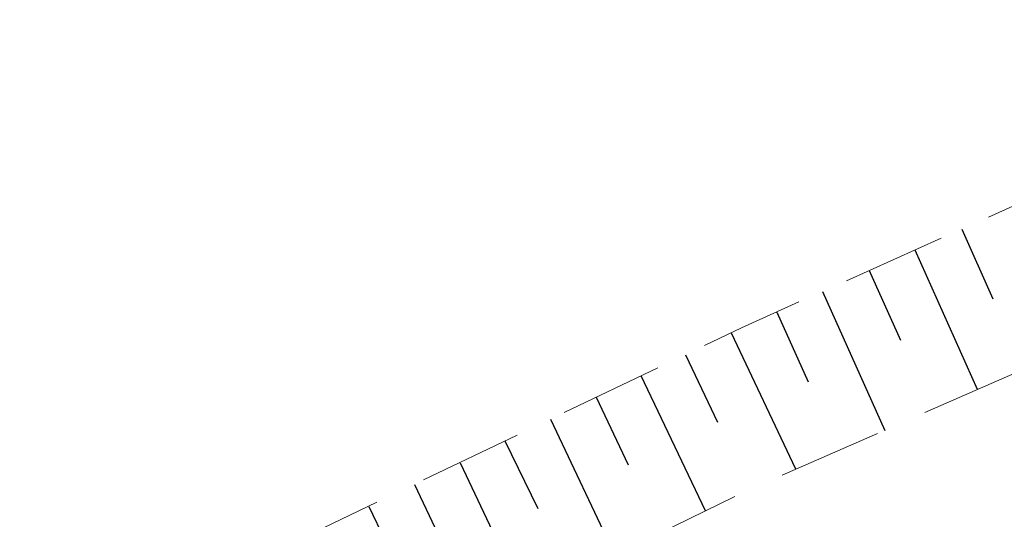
# Model space of a CAD drawing. Header units: metres. Extents: x 7523615 to 7533948, y 5492686 to 5502120.
# Tile 489 of 656: x 7531201.07 to 7531210.55, y 5499069.84 to 5499074.66. Entities that reach past the tile are written whole.
import ezdxf

# ---------------------------------------------------------------- set-up
doc = ezdxf.new("R2010")
doc.units = ezdxf.units.M
doc.linetypes.add('1.0_0.5', pattern=[1.5, 1, -0.5])

msp = doc.modelspace()

# ---------------------------------------------------------------- linework, layer by layer
at = {"layer": '000 Inne (niezydentyfikowane)', "color": 7, "linetype": 'CONTINUOUS', "lineweight": 25, "flags": 128}
for points in [[(7531210.14, 5499072.64), (7531210.44, 5499071.97)], [(7531209.69, 5499072.44), (7531210.29, 5499071.1)], [(7531209.25, 5499072.24), (7531209.55, 5499071.57)], [(7531208.8, 5499072.04), (7531209.4, 5499070.7)], [(7531208.36, 5499071.84), (7531208.66, 5499071.17)], [(7531207.92, 5499071.64), (7531208.54, 5499070.33)], [(7531207.48, 5499071.43), (7531207.79, 5499070.78)], [(7531207.05, 5499071.23), (7531207.67, 5499069.93)], [(7531206.62, 5499071.02), (7531206.93, 5499070.37)], [(7531206.18, 5499070.81), (7531206.8, 5499069.5)], [(7531205.74, 5499070.6), (7531206.06, 5499069.95)], [(7531205.31, 5499070.39), (7531205.93, 5499069.08)], [(7531204.87, 5499070.18), (7531205.18, 5499069.53)], [(7531204.43, 5499069.97), (7531205.06, 5499068.66)]]:
    msp.add_lwpolyline(points, dxfattribs=at)
at = {"layer": 'skarpa nieumocniona', "color": 7, "linetype": '1.0_0.5', "lineweight": 18, "flags": 128}
msp.add_lwpolyline([(7531506.46, 5499259.74), (7531477.66, 5499244.45), (7531425.13, 5499215.04), (7531402.52, 5499199.71), (7531363.2, 5499166.6), (7531329.4, 5499138.81), (7531286.39, 5499107.01), (7531243.09, 5499085.51), (7531208.05, 5499070.11), (7531174.88, 5499053.99), (7531131.5, 5499027.17), (7531096, 5499001.97), (7531090.64, 5498997.56), (7531093.54, 5499001.23), (7531094.57, 5499003.01), (7531131.88, 5499029.31), (7531174.97, 5499055.87), (7531208.02, 5499071.69), (7531242.95, 5499087.36), (7531285.09, 5499107.95), (7531328.43, 5499140.14), (7531362.22, 5499167.65), (7531402.11, 5499201.31), (7531422.93, 5499216.4), (7531477.57, 5499246.07), (7531506.06, 5499260.89)], close=True, dxfattribs=at)
msp.add_lwpolyline([(7531506.46, 5499259.74), (7531477.66, 5499244.45), (7531425.13, 5499215.04), (7531402.52, 5499199.71), (7531363.2, 5499166.6), (7531329.4, 5499138.81), (7531286.39, 5499107.01), (7531243.09, 5499085.51), (7531208.05, 5499070.11), (7531174.88, 5499053.99), (7531131.5, 5499027.17), (7531096, 5499001.97), (7531090.64, 5498997.56), (7531093.54, 5499001.23), (7531094.57, 5499003.01), (7531131.88, 5499029.31), (7531174.97, 5499055.87), (7531208.02, 5499071.69), (7531242.95, 5499087.36), (7531285.09, 5499107.95), (7531328.43, 5499140.14), (7531362.22, 5499167.65), (7531402.11, 5499201.31), (7531422.93, 5499216.4), (7531477.57, 5499246.07), (7531506.06, 5499260.89)], close=True, dxfattribs=at)

doc.saveas('drawing.dxf')
